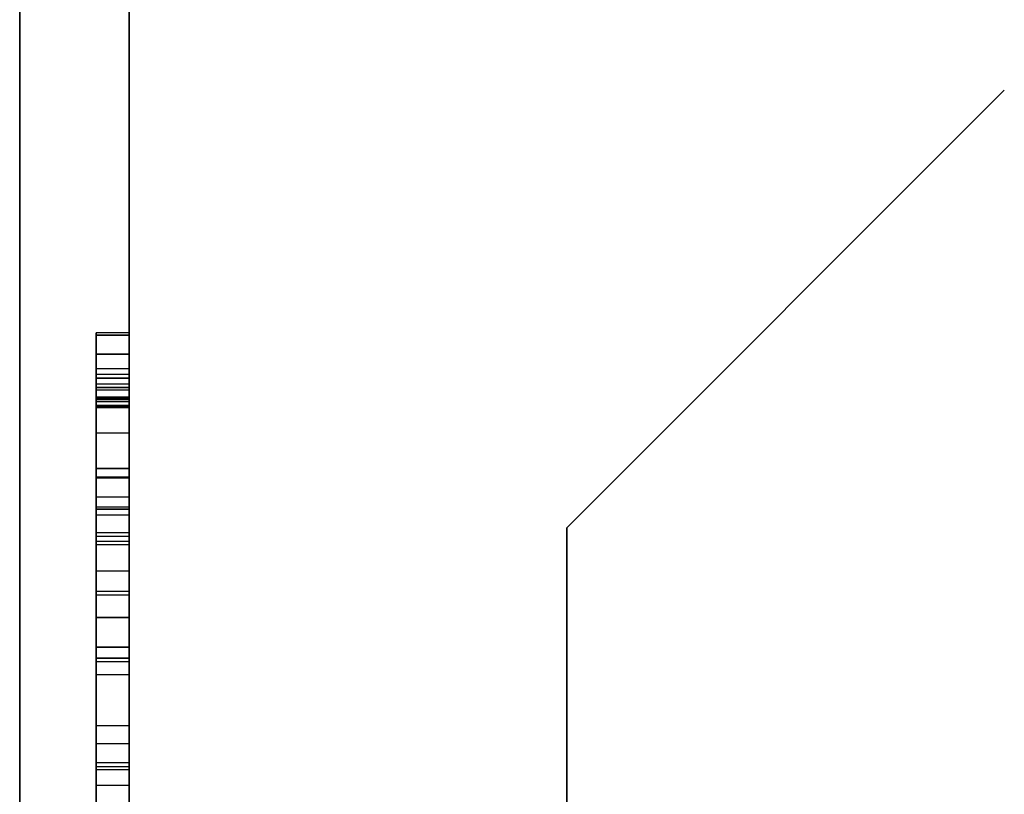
# Model space of a CAD drawing. Header units: millimetres. Extents: x 0 to 1524, y 0 to 1016.
# Tile 288 of 352: x 1394.265 to 1395.165, y 392.838 to 393.546. Entities that reach past the tile are written whole.
import ezdxf

# ---------------------------------------------------------------- set-up
doc = ezdxf.new("R2010")
doc.units = ezdxf.units.MM
doc.header["$LTSCALE"] = 83.82
doc.layers.get('0').update_dxf_attribs({"linetype": 'CONTINUOUS'})

msp = doc.modelspace()

# ---------------------------------------------------------------- linework, layer by layer
at = {"color": 6, "linetype": 'CONTINUOUS'}
for p, q in [((1394.26537, 392.10665), (1394.26537, 393.75665)), ((1394.26537, 393.75665), (1394.26537, 392.40665)), ((1394.26537, 392.40665), (1394.26537, 393.75665)), ((1394.26537, 393.75665), (1394.26537, 392.10665)), ((1394.26537, 392.10665), (1394.26537, 393.75665)), ((1394.26537, 393.75665), (1394.26537, 392.40665)), ((1394.26537, 392.40665), (1394.26537, 393.75665)), ((1394.26537, 393.75665), (1394.26537, 392.10665)), ((1394.26537, 392.10665), (1394.26537, 393.75665)), ((1394.26537, 393.75665), (1394.26537, 392.40665)), ((1394.26537, 392.40665), (1394.26537, 393.75665)), ((1394.26537, 393.75665), (1394.26537, 392.10665)), ((1394.26537, 392.10665), (1394.26537, 393.75665)), ((1394.26537, 393.75665), (1394.26537, 392.40665)), ((1394.26537, 392.40665), (1394.26537, 393.75665)), ((1394.26537, 393.75665), (1394.26537, 392.10665)), ((1394.36537, 392.10665), (1394.36537, 393.70665)), ((1394.36537, 393.70665), (1394.36537, 392.10665)), ((1394.36537, 392.10665), (1394.36537, 393.70665)), ((1394.36537, 393.70665), (1394.36537, 392.10665)), ((1394.36537, 392.10665), (1394.36537, 393.70665)), ((1394.36537, 393.70665), (1394.36537, 392.10665)), ((1394.36537, 392.10665), (1394.36537, 393.70665)), ((1394.36537, 393.70665), (1394.36537, 392.10665)), ((1394.33537, 393.25975), (1394.33537, 393.0737)), ((1394.33537, 393.19881), (1394.33537, 393.25975)), ((1394.36537, 393.25975), (1394.33537, 393.25975)), ((1394.33537, 393.25975), (1394.33537, 393.21299)), ((1394.33537, 393.20977), (1394.33537, 393.25975)), ((1394.36537, 393.25975), (1394.33537, 393.25975)), ((1394.33537, 393.25975), (1394.33537, 393.21299)), ((1394.33537, 393.20977), (1394.33537, 393.25975)), ((1394.36537, 393.25975), (1394.33537, 393.25975)), ((1394.33537, 393.25975), (1394.33537, 393.0737)), ((1394.33537, 393.19881), (1394.33537, 393.25975)), ((1394.36537, 393.25975), (1394.33537, 393.25975)), ((1394.33537, 393.25975), (1394.33537, 393.21299)), ((1394.33537, 393.20977), (1394.33537, 393.25975)), ((1394.36537, 393.25975), (1394.33537, 393.25975)), ((1394.33537, 393.25975), (1394.33537, 393.21299)), ((1394.33537, 393.20977), (1394.33537, 393.25975)), ((1394.36537, 393.25975), (1394.33537, 393.25975)), ((1394.33537, 393.25975), (1394.33537, 393.0737)), ((1394.33537, 393.19881), (1394.33537, 393.25975)), ((1394.36537, 393.25975), (1394.33537, 393.25975)), ((1394.33537, 393.25975), (1394.33537, 393.21299)), ((1394.33537, 393.20977), (1394.33537, 393.25975)), ((1394.36537, 393.25975), (1394.33537, 393.25975)), ((1394.33537, 393.25975), (1394.33537, 393.21299)), ((1394.33537, 393.20977), (1394.33537, 393.25975)), ((1394.36537, 393.25975), (1394.33537, 393.25975)), ((1394.33537, 393.25975), (1394.33537, 393.0737)), ((1394.33537, 393.19881), (1394.33537, 393.25975)), ((1394.36537, 393.25975), (1394.33537, 393.25975)), ((1394.33537, 393.25975), (1394.33537, 393.21299)), ((1394.33537, 393.20977), (1394.33537, 393.25975)), ((1394.36537, 393.25975), (1394.33537, 393.25975)), ((1394.33537, 393.25975), (1394.33537, 393.21299)), ((1394.33537, 393.20977), (1394.33537, 393.25975)), ((1394.36537, 393.25975), (1394.33537, 393.25975)), ((1394.33537, 393.25765), (1394.33537, 392.70256)), ((1394.33537, 393.25765), (1394.33537, 393.20751)), ((1394.33537, 393.25765), (1394.33537, 393.20751)), ((1394.33537, 393.20106), (1394.33537, 393.25765)), ((1394.36537, 393.25765), (1394.33537, 393.25765)), ((1394.33537, 393.25765), (1394.33537, 392.70256)), ((1394.33537, 393.25765), (1394.33537, 393.20751)), ((1394.33537, 393.25765), (1394.33537, 393.20751)), ((1394.33537, 393.20106), (1394.33537, 393.25765)), ((1394.36537, 393.25765), (1394.33537, 393.25765)), ((1394.33537, 393.25765), (1394.33537, 392.70256)), ((1394.33537, 393.25765), (1394.33537, 393.20751)), ((1394.33537, 393.25765), (1394.33537, 393.20751)), ((1394.33537, 393.20106), (1394.33537, 393.25765)), ((1394.36537, 393.25765), (1394.33537, 393.25765)), ((1394.33537, 393.25765), (1394.33537, 392.70256)), ((1394.33537, 393.25765), (1394.33537, 393.20751)), ((1394.33537, 393.25765), (1394.33537, 393.20751)), ((1394.33537, 393.20106), (1394.33537, 393.25765)), ((1394.36537, 393.25765), (1394.33537, 393.25765)), ((1394.36537, 393.25975), (1394.36537, 393.19881)), ((1394.36537, 393.0737), (1394.36537, 393.25975)), ((1394.36537, 393.25975), (1394.36537, 393.20977)), ((1394.36537, 393.21299), (1394.36537, 393.25975)), ((1394.36537, 393.25975), (1394.36537, 393.20977)), ((1394.36537, 393.21299), (1394.36537, 393.25975)), ((1394.36537, 393.25975), (1394.36537, 393.19881)), ((1394.36537, 393.0737), (1394.36537, 393.25975)), ((1394.36537, 393.25975), (1394.36537, 393.20977)), ((1394.36537, 393.21299), (1394.36537, 393.25975)), ((1394.36537, 393.25975), (1394.36537, 393.20977)), ((1394.36537, 393.21299), (1394.36537, 393.25975)), ((1394.36537, 393.25975), (1394.36537, 393.19881)), ((1394.36537, 393.0737), (1394.36537, 393.25975)), ((1394.36537, 393.25975), (1394.36537, 393.20977)), ((1394.36537, 393.21299), (1394.36537, 393.25975)), ((1394.36537, 393.25975), (1394.36537, 393.20977)), ((1394.36537, 393.21299), (1394.36537, 393.25975)), ((1394.36537, 393.25975), (1394.36537, 393.19881)), ((1394.36537, 393.0737), (1394.36537, 393.25975)), ((1394.36537, 393.25975), (1394.36537, 393.20977)), ((1394.36537, 393.21299), (1394.36537, 393.25975)), ((1394.36537, 393.25975), (1394.36537, 393.20977)), ((1394.36537, 393.21299), (1394.36537, 393.25975)), ((1394.36537, 392.70256), (1394.36537, 393.25765)), ((1394.36537, 393.20751), (1394.36537, 393.25765)), ((1394.36537, 393.25765), (1394.36537, 393.20106)), ((1394.36537, 393.20751), (1394.36537, 393.25765)), ((1394.36537, 392.70256), (1394.36537, 393.25765)), ((1394.36537, 393.20751), (1394.36537, 393.25765)), ((1394.36537, 393.25765), (1394.36537, 393.20106)), ((1394.36537, 393.20751), (1394.36537, 393.25765)), ((1394.36537, 392.70256), (1394.36537, 393.25765)), ((1394.36537, 393.20751), (1394.36537, 393.25765)), ((1394.36537, 393.25765), (1394.36537, 393.20106)), ((1394.36537, 393.20751), (1394.36537, 393.25765)), ((1394.36537, 392.70256), (1394.36537, 393.25765)), ((1394.36537, 393.20751), (1394.36537, 393.25765)), ((1394.36537, 393.25765), (1394.36537, 393.20106)), ((1394.36537, 393.20751), (1394.36537, 393.25765)), ((1394.33537, 393.22718), (1394.33537, 393.19123)), ((1394.33537, 393.22718), (1394.33537, 393.19123)), ((1394.33537, 393.22718), (1394.33537, 393.19123)), ((1394.33537, 393.22718), (1394.33537, 393.19123)), ((1394.33537, 393.06934), (1394.33537, 393.2217)), ((1394.33537, 393.06934), (1394.33537, 393.2217)), ((1394.33537, 393.06934), (1394.33537, 393.2217)), ((1394.33537, 393.06934), (1394.33537, 393.2217)), ((1394.36537, 393.19123), (1394.36537, 393.22718)), ((1394.36537, 393.19123), (1394.36537, 393.22718)), ((1394.36537, 393.19123), (1394.36537, 393.22718)), ((1394.36537, 393.19123), (1394.36537, 393.22718)), ((1394.36537, 393.2217), (1394.36537, 393.06934)), ((1394.36537, 393.2217), (1394.36537, 393.06934)), ((1394.36537, 393.2217), (1394.36537, 393.06934)), ((1394.36537, 393.2217), (1394.36537, 393.06934)), ((1394.33537, 393.21848), (1394.33537, 393.19332)), ((1394.33537, 393.19671), (1394.33537, 393.21848)), ((1394.33537, 393.21848), (1394.33537, 393.19332)), ((1394.33537, 393.19671), (1394.33537, 393.21848)), ((1394.33537, 393.21848), (1394.33537, 393.19332)), ((1394.33537, 393.19671), (1394.33537, 393.21848)), ((1394.33537, 393.21848), (1394.33537, 393.19332)), ((1394.33537, 393.19671), (1394.33537, 393.21848)), ((1394.33537, 393.21299), (1394.33537, 393.07692)), ((1394.36537, 393.21299), (1394.33537, 393.21299)), ((1394.33537, 393.21299), (1394.33537, 393.07692)), ((1394.36537, 393.21299), (1394.33537, 393.21299)), ((1394.33537, 393.21299), (1394.33537, 393.07692)), ((1394.36537, 393.21299), (1394.33537, 393.21299)), ((1394.33537, 393.21299), (1394.33537, 393.07692)), ((1394.36537, 393.21299), (1394.33537, 393.21299)), ((1394.33537, 393.21299), (1394.33537, 393.07692)), ((1394.36537, 393.21299), (1394.33537, 393.21299)), ((1394.33537, 393.21299), (1394.33537, 393.07692)), ((1394.36537, 393.21299), (1394.33537, 393.21299)), ((1394.33537, 393.21299), (1394.33537, 393.07692)), ((1394.36537, 393.21299), (1394.33537, 393.21299)), ((1394.33537, 393.21299), (1394.33537, 393.07692)), ((1394.36537, 393.21299), (1394.33537, 393.21299)), ((1394.36537, 393.21848), (1394.36537, 393.19671)), ((1394.36537, 393.19332), (1394.36537, 393.21848)), ((1394.36537, 393.21848), (1394.36537, 393.19671)), ((1394.36537, 393.19332), (1394.36537, 393.21848)), ((1394.36537, 393.21848), (1394.36537, 393.19671)), ((1394.36537, 393.19332), (1394.36537, 393.21848)), ((1394.36537, 393.21848), (1394.36537, 393.19671)), ((1394.36537, 393.19332), (1394.36537, 393.21848)), ((1394.36537, 393.07692), (1394.36537, 393.21299)), ((1394.36537, 393.07692), (1394.36537, 393.21299)), ((1394.36537, 393.07692), (1394.36537, 393.21299)), ((1394.36537, 393.07692), (1394.36537, 393.21299)), ((1394.36537, 393.07692), (1394.36537, 393.21299)), ((1394.36537, 393.07692), (1394.36537, 393.21299)), ((1394.36537, 393.07692), (1394.36537, 393.21299)), ((1394.36537, 393.07692), (1394.36537, 393.21299)), ((1394.33537, 393.0932), (1394.33537, 393.20977)), ((1394.36537, 393.20977), (1394.33537, 393.20977)), ((1394.33537, 393.0932), (1394.33537, 393.20977)), ((1394.36537, 393.20977), (1394.33537, 393.20977)), ((1394.33537, 393.0932), (1394.33537, 393.20977)), ((1394.36537, 393.20977), (1394.33537, 393.20977)), ((1394.33537, 393.0932), (1394.33537, 393.20977)), ((1394.36537, 393.20977), (1394.33537, 393.20977)), ((1394.33537, 393.20751), (1394.33537, 393.02355)), ((1394.36537, 393.20751), (1394.33537, 393.20751)), ((1394.33537, 393.20751), (1394.33537, 393.02355)), ((1394.36537, 393.20751), (1394.33537, 393.20751)), ((1394.33537, 393.20751), (1394.33537, 393.02355)), ((1394.36537, 393.20751), (1394.33537, 393.20751)), ((1394.33537, 393.20751), (1394.33537, 393.02355)), ((1394.36537, 393.20751), (1394.33537, 393.20751)), ((1394.33537, 393.20751), (1394.33537, 393.02355)), ((1394.36537, 393.20751), (1394.33537, 393.20751)), ((1394.33537, 393.20751), (1394.33537, 393.02355)), ((1394.36537, 393.20751), (1394.33537, 393.20751)), ((1394.33537, 393.20751), (1394.33537, 393.02355)), ((1394.36537, 393.20751), (1394.33537, 393.20751)), ((1394.33537, 393.20751), (1394.33537, 393.02355)), ((1394.36537, 393.20751), (1394.33537, 393.20751)), ((1394.33537, 393.0421), (1394.33537, 393.20106)), ((1394.33537, 393.0421), (1394.33537, 393.20106)), ((1394.36537, 393.20106), (1394.33537, 393.20106)), ((1394.33537, 393.0421), (1394.33537, 393.20106)), ((1394.33537, 393.0421), (1394.33537, 393.20106)), ((1394.36537, 393.20106), (1394.33537, 393.20106)), ((1394.33537, 393.0421), (1394.33537, 393.20106)), ((1394.33537, 393.0421), (1394.33537, 393.20106)), ((1394.36537, 393.20106), (1394.33537, 393.20106)), ((1394.33537, 393.0421), (1394.33537, 393.20106)), ((1394.33537, 393.0421), (1394.33537, 393.20106)), ((1394.36537, 393.20106), (1394.33537, 393.20106)), ((1394.36537, 393.20977), (1394.36537, 393.0932)), ((1394.36537, 393.20977), (1394.36537, 393.0932)), ((1394.36537, 393.20977), (1394.36537, 393.0932)), ((1394.36537, 393.20977), (1394.36537, 393.0932)), ((1394.36537, 393.02355), (1394.36537, 393.20751)), ((1394.36537, 393.02355), (1394.36537, 393.20751)), ((1394.36537, 393.02355), (1394.36537, 393.20751)), ((1394.36537, 393.02355), (1394.36537, 393.20751)), ((1394.36537, 393.02355), (1394.36537, 393.20751)), ((1394.36537, 393.02355), (1394.36537, 393.20751)), ((1394.36537, 393.02355), (1394.36537, 393.20751)), ((1394.36537, 393.02355), (1394.36537, 393.20751)), ((1394.36537, 393.20106), (1394.36537, 393.0421)), ((1394.36537, 393.20106), (1394.36537, 393.0421)), ((1394.36537, 393.20106), (1394.36537, 393.0421)), ((1394.36537, 393.20106), (1394.36537, 393.0421)), ((1394.36537, 393.20106), (1394.36537, 393.0421)), ((1394.36537, 393.20106), (1394.36537, 393.0421)), ((1394.36537, 393.20106), (1394.36537, 393.0421)), ((1394.36537, 393.20106), (1394.36537, 393.0421)), ((1394.33537, 393.19994), (1394.33537, 393.12706)), ((1394.33537, 393.13577), (1394.33537, 393.19994)), ((1394.36537, 393.19994), (1394.33537, 393.19994)), ((1394.33537, 393.19994), (1394.33537, 393.12706)), ((1394.33537, 393.13577), (1394.33537, 393.19994)), ((1394.36537, 393.19994), (1394.33537, 393.19994)), ((1394.33537, 393.19994), (1394.33537, 393.12706)), ((1394.33537, 393.13577), (1394.33537, 393.19994)), ((1394.36537, 393.19994), (1394.33537, 393.19994)), ((1394.33537, 393.19994), (1394.33537, 393.12706)), ((1394.33537, 393.13577), (1394.33537, 393.19994)), ((1394.36537, 393.19994), (1394.33537, 393.19994)), ((1394.33537, 393.19994), (1394.33537, 393.12706)), ((1394.33537, 393.13577), (1394.33537, 393.19994)), ((1394.36537, 393.19994), (1394.33537, 393.19994)), ((1394.33537, 393.19994), (1394.33537, 393.12706)), ((1394.33537, 393.13577), (1394.33537, 393.19994)), ((1394.36537, 393.19994), (1394.33537, 393.19994)), ((1394.33537, 393.19994), (1394.33537, 393.12706)), ((1394.33537, 393.13577), (1394.33537, 393.19994)), ((1394.36537, 393.19994), (1394.33537, 393.19994)), ((1394.33537, 393.19994), (1394.33537, 393.12706)), ((1394.33537, 393.13577), (1394.33537, 393.19994)), ((1394.36537, 393.19994), (1394.33537, 393.19994)), ((1394.33537, 393.10094), (1394.33537, 393.19671)), ((1394.36537, 393.19671), (1394.33537, 393.19671)), ((1394.33537, 393.10094), (1394.33537, 393.19671)), ((1394.36537, 393.19671), (1394.33537, 393.19671)), ((1394.33537, 393.10094), (1394.33537, 393.19671)), ((1394.36537, 393.19671), (1394.33537, 393.19671)), ((1394.33537, 393.10094), (1394.33537, 393.19671)), ((1394.36537, 393.19671), (1394.33537, 393.19671)), ((1394.33537, 393.10965), (1394.33537, 393.19236)), ((1394.33537, 393.10965), (1394.33537, 393.19236)), ((1394.33537, 393.10965), (1394.33537, 393.19236)), ((1394.33537, 393.10965), (1394.33537, 393.19236)), ((1394.33537, 393.10965), (1394.33537, 393.19236)), ((1394.33537, 393.10965), (1394.33537, 393.19236)), ((1394.33537, 393.10965), (1394.33537, 393.19236)), ((1394.33537, 393.10965), (1394.33537, 393.19236)), ((1394.36537, 393.19994), (1394.36537, 393.13577)), ((1394.36537, 393.12706), (1394.36537, 393.19994)), ((1394.36537, 393.19994), (1394.36537, 393.13577)), ((1394.36537, 393.12706), (1394.36537, 393.19994)), ((1394.36537, 393.19994), (1394.36537, 393.13577)), ((1394.36537, 393.12706), (1394.36537, 393.19994)), ((1394.36537, 393.19994), (1394.36537, 393.13577)), ((1394.36537, 393.12706), (1394.36537, 393.19994)), ((1394.36537, 393.19994), (1394.36537, 393.13577)), ((1394.36537, 393.12706), (1394.36537, 393.19994)), ((1394.36537, 393.19994), (1394.36537, 393.13577)), ((1394.36537, 393.12706), (1394.36537, 393.19994)), ((1394.36537, 393.19994), (1394.36537, 393.13577)), ((1394.36537, 393.12706), (1394.36537, 393.19994)), ((1394.36537, 393.19994), (1394.36537, 393.13577)), ((1394.36537, 393.12706), (1394.36537, 393.19994)), ((1394.36537, 393.19671), (1394.36537, 393.10094)), ((1394.36537, 393.19671), (1394.36537, 393.10094)), ((1394.36537, 393.19671), (1394.36537, 393.10094)), ((1394.36537, 393.19671), (1394.36537, 393.10094)), ((1394.36537, 393.19236), (1394.36537, 393.10965)), ((1394.36537, 393.19236), (1394.36537, 393.10965)), ((1394.36537, 393.19236), (1394.36537, 393.10965)), ((1394.36537, 393.19236), (1394.36537, 393.10965)), ((1394.36537, 393.19236), (1394.36537, 393.10965)), ((1394.36537, 393.19236), (1394.36537, 393.10965)), ((1394.36537, 393.19236), (1394.36537, 393.10965)), ((1394.36537, 393.19236), (1394.36537, 393.10965)), ((1394.33537, 393.19123), (1394.33537, 393.09869)), ((1394.36537, 393.19123), (1394.33537, 393.19123)), ((1394.33537, 393.19123), (1394.33537, 393.09869)), ((1394.36537, 393.19123), (1394.33537, 393.19123)), ((1394.33537, 393.19123), (1394.33537, 393.09869)), ((1394.36537, 393.19123), (1394.33537, 393.19123)), ((1394.33537, 393.19123), (1394.33537, 393.09869)), ((1394.36537, 393.19123), (1394.33537, 393.19123)), ((1394.36537, 393.09869), (1394.36537, 393.19123)), ((1394.36537, 393.09869), (1394.36537, 393.19123)), ((1394.36537, 393.09869), (1394.36537, 393.19123)), ((1394.36537, 393.09869), (1394.36537, 393.19123)), ((1394.33537, 393.16834), (1394.33537, 393.06612)), ((1394.33537, 393.16834), (1394.33537, 393.06612)), ((1394.33537, 393.16834), (1394.33537, 393.06612)), ((1394.33537, 393.16834), (1394.33537, 393.06612)), ((1394.36537, 393.06612), (1394.36537, 393.16834)), ((1394.36537, 393.06612), (1394.36537, 393.16834)), ((1394.36537, 393.06612), (1394.36537, 393.16834)), ((1394.36537, 393.06612), (1394.36537, 393.16834)), ((1394.33537, 393.02033), (1394.33537, 393.13577)), ((1394.36537, 393.13577), (1394.33537, 393.13577)), ((1394.33537, 393.02033), (1394.33537, 393.13577)), ((1394.36537, 393.13577), (1394.33537, 393.13577)), ((1394.33537, 393.02033), (1394.33537, 393.13577)), ((1394.36537, 393.13577), (1394.33537, 393.13577)), ((1394.33537, 393.02033), (1394.33537, 393.13577)), ((1394.36537, 393.13577), (1394.33537, 393.13577)), ((1394.36537, 393.13577), (1394.36537, 393.02033)), ((1394.36537, 393.13577), (1394.36537, 393.02033)), ((1394.36537, 393.13577), (1394.36537, 393.02033)), ((1394.36537, 393.13577), (1394.36537, 393.02033)), ((1394.33537, 393.12803), (1394.33537, 392.70046)), ((1394.33537, 392.70046), (1394.33537, 393.12803)), ((1394.36537, 393.12803), (1394.33537, 393.12803)), ((1394.33537, 393.12803), (1394.33537, 392.70046)), ((1394.33537, 392.70046), (1394.33537, 393.12803)), ((1394.36537, 393.12803), (1394.33537, 393.12803)), ((1394.33537, 393.12803), (1394.33537, 392.70046)), ((1394.33537, 392.70046), (1394.33537, 393.12803)), ((1394.36537, 393.12803), (1394.33537, 393.12803)), ((1394.33537, 393.12803), (1394.33537, 392.70046)), ((1394.33537, 392.70046), (1394.33537, 393.12803)), ((1394.36537, 393.12803), (1394.33537, 393.12803)), ((1394.33537, 393.12706), (1394.33537, 392.99969)), ((1394.36537, 393.12706), (1394.33537, 393.12706)), ((1394.33537, 393.12706), (1394.33537, 392.99969)), ((1394.36537, 393.12706), (1394.33537, 393.12706)), ((1394.33537, 393.12706), (1394.33537, 392.99969)), ((1394.36537, 393.12706), (1394.33537, 393.12706)), ((1394.33537, 393.12706), (1394.33537, 392.99969)), ((1394.36537, 393.12706), (1394.33537, 393.12706)), ((1394.36537, 393.12803), (1394.36537, 392.70046)), ((1394.36537, 393.12803), (1394.36537, 392.70046)), ((1394.36537, 393.12803), (1394.36537, 392.70046)), ((1394.36537, 393.12803), (1394.36537, 392.70046)), ((1394.36537, 393.12803), (1394.36537, 392.70046)), ((1394.36537, 393.12803), (1394.36537, 392.70046)), ((1394.36537, 393.12803), (1394.36537, 392.70046)), ((1394.36537, 393.12803), (1394.36537, 392.70046)), ((1394.36537, 392.99969), (1394.36537, 393.12706)), ((1394.36537, 392.99969), (1394.36537, 393.12706)), ((1394.36537, 392.99969), (1394.36537, 393.12706)), ((1394.36537, 392.99969), (1394.36537, 393.12706)), ((1394.33537, 392.97245), (1394.33537, 393.10965)), ((1394.36537, 393.10965), (1394.33537, 393.10965)), ((1394.33537, 392.97245), (1394.33537, 393.10965)), ((1394.36537, 393.10965), (1394.33537, 393.10965)), ((1394.33537, 392.97245), (1394.33537, 393.10965)), ((1394.36537, 393.10965), (1394.33537, 393.10965)), ((1394.33537, 392.97245), (1394.33537, 393.10965)), ((1394.36537, 393.10965), (1394.33537, 393.10965)), ((1394.33537, 392.97245), (1394.33537, 393.10965)), ((1394.36537, 393.10965), (1394.33537, 393.10965)), ((1394.33537, 392.97245), (1394.33537, 393.10965)), ((1394.36537, 393.10965), (1394.33537, 393.10965)), ((1394.33537, 392.97245), (1394.33537, 393.10965)), ((1394.36537, 393.10965), (1394.33537, 393.10965)), ((1394.33537, 392.97245), (1394.33537, 393.10965)), ((1394.36537, 393.10965), (1394.33537, 393.10965)), ((1394.36537, 393.10965), (1394.36537, 392.97245)), ((1394.36537, 393.10965), (1394.36537, 392.97245)), ((1394.36537, 393.10965), (1394.36537, 392.97245)), ((1394.36537, 393.10965), (1394.36537, 392.97245)), ((1394.36537, 393.10965), (1394.36537, 392.97245)), ((1394.36537, 393.10965), (1394.36537, 392.97245)), ((1394.36537, 393.10965), (1394.36537, 392.97245)), ((1394.36537, 393.10965), (1394.36537, 392.97245)), ((1394.33537, 392.57857), (1394.33537, 393.10094)), ((1394.33537, 393.10094), (1394.36537, 393.10094)), ((1394.33537, 392.57857), (1394.33537, 393.10094)), ((1394.33537, 393.10094), (1394.36537, 393.10094)), ((1394.33537, 392.57857), (1394.33537, 393.10094)), ((1394.33537, 393.10094), (1394.36537, 393.10094)), ((1394.33537, 392.57857), (1394.33537, 393.10094)), ((1394.33537, 393.10094), (1394.36537, 393.10094)), ((1394.33537, 393.09869), (1394.33537, 392.97245)), ((1394.36537, 393.09869), (1394.33537, 393.09869)), ((1394.33537, 393.09869), (1394.33537, 392.97245)), ((1394.33537, 393.09869), (1394.33537, 392.97245)), ((1394.36537, 393.09869), (1394.33537, 393.09869)), ((1394.33537, 393.09869), (1394.33537, 392.97245)), ((1394.33537, 393.09869), (1394.33537, 392.97245)), ((1394.36537, 393.09869), (1394.33537, 393.09869)), ((1394.33537, 393.09869), (1394.33537, 392.97245)), ((1394.33537, 393.09869), (1394.33537, 392.97245)), ((1394.36537, 393.09869), (1394.33537, 393.09869)), ((1394.33537, 393.09869), (1394.33537, 392.97245)), ((1394.33537, 392.96261), (1394.33537, 393.0932)), ((1394.36537, 393.0932), (1394.33537, 393.0932)), ((1394.33537, 392.96261), (1394.33537, 393.0932)), ((1394.36537, 393.0932), (1394.33537, 393.0932)), ((1394.33537, 392.96261), (1394.33537, 393.0932)), ((1394.36537, 393.0932), (1394.33537, 393.0932)), ((1394.33537, 392.96261), (1394.33537, 393.0932)), ((1394.36537, 393.0932), (1394.33537, 393.0932)), ((1394.36537, 392.57857), (1394.36537, 393.10094)), ((1394.36537, 392.57857), (1394.36537, 393.10094)), ((1394.36537, 392.57857), (1394.36537, 393.10094)), ((1394.36537, 392.57857), (1394.36537, 393.10094)), ((1394.36537, 392.97245), (1394.36537, 393.09869)), ((1394.36537, 392.97245), (1394.36537, 393.09869)), ((1394.36537, 392.97245), (1394.36537, 393.09869)), ((1394.36537, 392.97245), (1394.36537, 393.09869)), ((1394.36537, 392.97245), (1394.36537, 393.09869)), ((1394.36537, 392.97245), (1394.36537, 393.09869)), ((1394.36537, 392.97245), (1394.36537, 393.09869)), ((1394.36537, 392.97245), (1394.36537, 393.09869)), ((1394.36537, 393.0932), (1394.36537, 392.96261)), ((1394.36537, 393.0932), (1394.36537, 392.96261)), ((1394.36537, 393.0932), (1394.36537, 392.96261)), ((1394.36537, 393.0932), (1394.36537, 392.96261)), ((1394.33537, 392.74834), (1394.33537, 393.0421)), ((1394.36537, 393.0421), (1394.33537, 393.0421)), ((1394.33537, 392.74834), (1394.33537, 393.0421)), ((1394.36537, 393.0421), (1394.33537, 393.0421)), ((1394.33537, 392.74834), (1394.33537, 393.0421)), ((1394.36537, 393.0421), (1394.33537, 393.0421)), ((1394.33537, 392.74834), (1394.33537, 393.0421)), ((1394.36537, 393.0421), (1394.33537, 393.0421)), ((1394.33537, 392.74834), (1394.33537, 393.0421)), ((1394.36537, 393.0421), (1394.33537, 393.0421)), ((1394.33537, 392.74834), (1394.33537, 393.0421)), ((1394.36537, 393.0421), (1394.33537, 393.0421)), ((1394.33537, 392.74834), (1394.33537, 393.0421)), ((1394.36537, 393.0421), (1394.33537, 393.0421)), ((1394.33537, 392.74834), (1394.33537, 393.0421)), ((1394.36537, 393.0421), (1394.33537, 393.0421)), ((1394.36537, 393.0421), (1394.36537, 392.74834)), ((1394.36537, 393.0421), (1394.36537, 392.74834)), ((1394.36537, 393.0421), (1394.36537, 392.74834)), ((1394.36537, 393.0421), (1394.36537, 392.74834)), ((1394.36537, 393.0421), (1394.36537, 392.74834)), ((1394.36537, 393.0421), (1394.36537, 392.74834)), ((1394.36537, 393.0421), (1394.36537, 392.74834)), ((1394.36537, 393.0421), (1394.36537, 392.74834)), ((1394.33537, 392.99969), (1394.33537, 392.67644)), ((1394.33537, 392.99969), (1394.33537, 392.67644)), ((1394.36537, 392.99969), (1394.33537, 392.99969)), ((1394.33537, 392.99969), (1394.33537, 392.67644)), ((1394.33537, 392.99969), (1394.33537, 392.67644)), ((1394.36537, 392.99969), (1394.33537, 392.99969)), ((1394.33537, 392.99969), (1394.33537, 392.67644)), ((1394.33537, 392.99969), (1394.33537, 392.67644)), ((1394.36537, 392.99969), (1394.33537, 392.99969)), ((1394.33537, 392.99969), (1394.33537, 392.67644)), ((1394.33537, 392.99969), (1394.33537, 392.67644)), ((1394.36537, 392.99969), (1394.33537, 392.99969)), ((1394.36537, 392.67644), (1394.36537, 392.99969)), ((1394.36537, 392.67644), (1394.36537, 392.99969)), ((1394.36537, 392.67644), (1394.36537, 392.99969)), ((1394.36537, 392.67644), (1394.36537, 392.99969)), ((1394.36537, 392.67644), (1394.36537, 392.99969)), ((1394.36537, 392.67644), (1394.36537, 392.99969)), ((1394.36537, 392.67644), (1394.36537, 392.99969)), ((1394.36537, 392.67644), (1394.36537, 392.99969)), ((1394.33537, 392.9007), (1394.33537, 392.97245)), ((1394.33537, 392.97245), (1394.33537, 392.9007)), ((1394.36537, 392.97245), (1394.33537, 392.97245)), ((1394.36537, 392.97245), (1394.33537, 392.97245)), ((1394.33537, 392.9007), (1394.33537, 392.97245)), ((1394.33537, 392.97245), (1394.33537, 392.9007)), ((1394.36537, 392.97245), (1394.33537, 392.97245)), ((1394.36537, 392.97245), (1394.33537, 392.97245)), ((1394.33537, 392.9007), (1394.33537, 392.97245)), ((1394.33537, 392.97245), (1394.33537, 392.9007)), ((1394.36537, 392.97245), (1394.33537, 392.97245)), ((1394.36537, 392.97245), (1394.33537, 392.97245)), ((1394.33537, 392.9007), (1394.33537, 392.97245)), ((1394.33537, 392.97245), (1394.33537, 392.9007)), ((1394.36537, 392.97245), (1394.33537, 392.97245)), ((1394.36537, 392.97245), (1394.33537, 392.97245)), ((1394.36537, 392.9007), (1394.36537, 392.97245)), ((1394.36537, 392.97245), (1394.36537, 392.9007)), ((1394.36537, 392.9007), (1394.36537, 392.97245)), ((1394.36537, 392.97245), (1394.36537, 392.9007)), ((1394.36537, 392.9007), (1394.36537, 392.97245)), ((1394.36537, 392.97245), (1394.36537, 392.9007)), ((1394.36537, 392.9007), (1394.36537, 392.97245)), ((1394.36537, 392.97245), (1394.36537, 392.9007)), ((1394.33537, 392.88426), (1394.33537, 392.96261)), ((1394.33537, 392.88426), (1394.33537, 392.96261)), ((1394.33537, 392.88426), (1394.33537, 392.96261)), ((1394.33537, 392.88426), (1394.33537, 392.96261)), ((1394.33537, 392.95939), (1394.33537, 392.84621)), ((1394.33537, 392.95939), (1394.33537, 392.84621)), ((1394.33537, 392.95939), (1394.33537, 392.84621)), ((1394.33537, 392.95939), (1394.33537, 392.84621)), ((1394.33537, 392.95939), (1394.33537, 392.84621)), ((1394.33537, 392.95939), (1394.33537, 392.84621)), ((1394.33537, 392.95939), (1394.33537, 392.84621)), ((1394.33537, 392.95939), (1394.33537, 392.84621)), ((1394.36537, 392.96261), (1394.36537, 392.88426)), ((1394.36537, 392.96261), (1394.36537, 392.88426)), ((1394.36537, 392.96261), (1394.36537, 392.88426)), ((1394.36537, 392.96261), (1394.36537, 392.88426)), ((1394.36537, 392.84621), (1394.36537, 392.95939)), ((1394.36537, 392.84621), (1394.36537, 392.95939)), ((1394.36537, 392.84621), (1394.36537, 392.95939)), ((1394.36537, 392.84621), (1394.36537, 392.95939)), ((1394.36537, 392.84621), (1394.36537, 392.95939)), ((1394.36537, 392.84621), (1394.36537, 392.95939)), ((1394.36537, 392.84621), (1394.36537, 392.95939)), ((1394.36537, 392.84621), (1394.36537, 392.95939)), ((1394.33537, 392.94746), (1394.33537, 392.86684)), ((1394.33537, 392.94746), (1394.33537, 392.86684)), ((1394.33537, 392.94746), (1394.33537, 392.86684)), ((1394.33537, 392.94746), (1394.33537, 392.86684)), ((1394.36537, 392.86684), (1394.36537, 392.94746)), ((1394.36537, 392.86684), (1394.36537, 392.94746)), ((1394.36537, 392.86684), (1394.36537, 392.94746)), ((1394.36537, 392.86684), (1394.36537, 392.94746)), ((1394.36537, 392.9007), (1394.33537, 392.9007)), ((1394.36537, 392.9007), (1394.33537, 392.9007)), ((1394.36537, 392.9007), (1394.33537, 392.9007)), ((1394.36537, 392.9007), (1394.33537, 392.9007)), ((1394.33537, 392.73964), (1394.33537, 392.88426)), ((1394.33537, 392.73964), (1394.33537, 392.88426)), ((1394.36537, 392.88426), (1394.33537, 392.88426)), ((1394.33537, 392.73964), (1394.33537, 392.88426)), ((1394.33537, 392.73964), (1394.33537, 392.88426)), ((1394.36537, 392.88426), (1394.33537, 392.88426)), ((1394.33537, 392.73964), (1394.33537, 392.88426)), ((1394.33537, 392.73964), (1394.33537, 392.88426)), ((1394.36537, 392.88426), (1394.33537, 392.88426)), ((1394.33537, 392.73964), (1394.33537, 392.88426)), ((1394.33537, 392.73964), (1394.33537, 392.88426)), ((1394.36537, 392.88426), (1394.33537, 392.88426)), ((1394.36537, 392.88426), (1394.36537, 392.73964)), ((1394.36537, 392.88426), (1394.36537, 392.73964)), ((1394.36537, 392.88426), (1394.36537, 392.73964)), ((1394.36537, 392.88426), (1394.36537, 392.73964)), ((1394.36537, 392.88426), (1394.36537, 392.73964)), ((1394.36537, 392.88426), (1394.36537, 392.73964)), ((1394.36537, 392.88426), (1394.36537, 392.73964)), ((1394.36537, 392.88426), (1394.36537, 392.73964)), ((1394.33537, 392.86383), (1394.33537, 392.82331)), ((1394.33537, 392.86383), (1394.33537, 392.82331)), ((1394.33537, 392.86383), (1394.33537, 392.82331)), ((1394.33537, 392.86383), (1394.33537, 392.82331)), ((1394.33537, 392.70143), (1394.33537, 392.86039)), ((1394.33537, 392.70143), (1394.33537, 392.86039)), ((1394.33537, 392.70143), (1394.33537, 392.86039)), ((1394.33537, 392.70143), (1394.33537, 392.86039)), ((1394.36537, 392.82331), (1394.36537, 392.86383)), ((1394.36537, 392.82331), (1394.36537, 392.86383)), ((1394.36537, 392.82331), (1394.36537, 392.86383)), ((1394.36537, 392.82331), (1394.36537, 392.86383)), ((1394.36537, 392.86039), (1394.36537, 392.70143)), ((1394.36537, 392.86039), (1394.36537, 392.70143)), ((1394.36537, 392.86039), (1394.36537, 392.70143)), ((1394.36537, 392.86039), (1394.36537, 392.70143)), ((1394.33537, 392.84621), (1394.33537, 392.73964)), ((1394.36537, 392.84621), (1394.33537, 392.84621)), ((1394.33537, 392.84621), (1394.33537, 392.73964)), ((1394.36537, 392.84621), (1394.33537, 392.84621)), ((1394.33537, 392.84621), (1394.33537, 392.73964)), ((1394.36537, 392.84621), (1394.33537, 392.84621)), ((1394.33537, 392.84621), (1394.33537, 392.73964)), ((1394.36537, 392.84621), (1394.33537, 392.84621)), ((1394.33537, 392.84621), (1394.33537, 392.73964)), ((1394.36537, 392.84621), (1394.33537, 392.84621)), ((1394.33537, 392.84621), (1394.33537, 392.73964)), ((1394.36537, 392.84621), (1394.33537, 392.84621)), ((1394.33537, 392.84621), (1394.33537, 392.73964)), ((1394.36537, 392.84621), (1394.33537, 392.84621)), ((1394.33537, 392.84621), (1394.33537, 392.73964)), ((1394.36537, 392.84621), (1394.33537, 392.84621)), ((1394.36537, 392.73964), (1394.36537, 392.84621)), ((1394.36537, 392.73964), (1394.36537, 392.84621)), ((1394.36537, 392.73964), (1394.36537, 392.84621)), ((1394.36537, 392.73964), (1394.36537, 392.84621)), ((1394.36537, 392.73964), (1394.36537, 392.84621)), ((1394.36537, 392.73964), (1394.36537, 392.84621)), ((1394.36537, 392.73964), (1394.36537, 392.84621)), ((1394.36537, 392.73964), (1394.36537, 392.84621))]:
    msp.add_line(p, q, dxfattribs=at)
at = {"color": 7, "linetype": 'CONTINUOUS'}
for p, q in [((1394.76537, 393.08165), (1395.16537, 393.48165)), ((1395.16537, 393.48165), (1394.76537, 393.08165)), ((1394.76537, 393.08165), (1395.16537, 393.48165)), ((1395.16537, 393.48165), (1394.76537, 393.08165)), ((1394.76537, 393.08165), (1395.16537, 393.48165)), ((1395.16537, 393.48165), (1394.76537, 393.08165)), ((1394.76537, 393.08165), (1395.16537, 393.48165)), ((1395.16537, 393.48165), (1394.76537, 393.08165)), ((1394.76537, 393.08165), (1395.16537, 393.48165)), ((1395.16537, 393.48165), (1394.76537, 393.08165)), ((1394.76537, 393.08165), (1395.16537, 393.48165)), ((1395.16537, 393.48165), (1394.76537, 393.08165)), ((1394.76537, 393.08165), (1395.16537, 393.48165)), ((1395.16537, 393.48165), (1394.76537, 393.08165)), ((1394.76537, 393.08165), (1395.16537, 393.48165)), ((1395.16537, 393.48165), (1394.76537, 393.08165)), ((1394.33537, 393.20106), (1394.33537, 393.25766)), ((1394.33537, 393.20106), (1394.33537, 393.25766)), ((1394.33537, 393.20106), (1394.33537, 393.25766)), ((1394.33537, 393.20106), (1394.33537, 393.25766)), ((1394.33537, 392.70046), (1394.33537, 393.25765)), ((1394.33537, 393.25765), (1394.36537, 393.25765)), ((1394.33537, 393.25765), (1394.36537, 393.25765)), ((1394.33537, 392.70046), (1394.33537, 393.25765)), ((1394.33537, 393.25765), (1394.36537, 393.25765)), ((1394.33537, 393.25765), (1394.36537, 393.25765)), ((1394.33537, 392.70046), (1394.33537, 393.25765)), ((1394.33537, 393.25765), (1394.36537, 393.25765)), ((1394.33537, 393.25765), (1394.36537, 393.25765)), ((1394.33537, 392.70046), (1394.33537, 393.25765)), ((1394.33537, 393.25765), (1394.36537, 393.25765)), ((1394.33537, 393.25765), (1394.36537, 393.25765)), ((1394.36537, 393.25766), (1394.36537, 393.20106)), ((1394.36537, 393.25766), (1394.36537, 393.20106)), ((1394.36537, 393.25766), (1394.36537, 393.20106)), ((1394.36537, 393.25766), (1394.36537, 393.20106)), ((1394.36537, 393.25765), (1394.36537, 392.70046)), ((1394.36537, 393.25765), (1394.36537, 392.70046)), ((1394.36537, 393.25765), (1394.36537, 392.70046)), ((1394.36537, 393.25765), (1394.36537, 392.70046)), ((1394.33537, 393.24024), (1394.33537, 393.21848)), ((1394.33537, 393.21848), (1394.33537, 393.24024)), ((1394.33537, 393.24024), (1394.36537, 393.24024)), ((1394.36537, 393.24024), (1394.33537, 393.24024)), ((1394.33537, 393.24024), (1394.33537, 393.21848)), ((1394.33537, 393.21848), (1394.33537, 393.24024)), ((1394.33537, 393.24024), (1394.36537, 393.24024)), ((1394.36537, 393.24024), (1394.33537, 393.24024)), ((1394.33537, 393.24024), (1394.33537, 393.21848)), ((1394.33537, 393.21848), (1394.33537, 393.24024)), ((1394.33537, 393.24024), (1394.36537, 393.24024)), ((1394.36537, 393.24024), (1394.33537, 393.24024)), ((1394.33537, 393.24024), (1394.33537, 393.21848)), ((1394.33537, 393.21848), (1394.33537, 393.24024)), ((1394.33537, 393.24024), (1394.36537, 393.24024)), ((1394.36537, 393.24024), (1394.33537, 393.24024)), ((1394.36537, 393.24024), (1394.36537, 393.21848)), ((1394.36537, 393.21848), (1394.36537, 393.24024)), ((1394.36537, 393.24024), (1394.36537, 393.21848)), ((1394.36537, 393.21848), (1394.36537, 393.24024)), ((1394.36537, 393.24024), (1394.36537, 393.21848)), ((1394.36537, 393.21848), (1394.36537, 393.24024)), ((1394.36537, 393.24024), (1394.36537, 393.21848)), ((1394.36537, 393.21848), (1394.36537, 393.24024)), ((1394.33537, 393.22722), (1394.33537, 393.19123)), ((1394.33537, 393.22722), (1394.33537, 393.19123)), ((1394.33537, 393.22722), (1394.33537, 393.19123)), ((1394.33537, 393.22722), (1394.33537, 393.19123)), ((1394.33537, 393.19236), (1394.33537, 393.22721)), ((1394.33537, 393.19236), (1394.33537, 393.22721)), ((1394.33537, 393.19236), (1394.33537, 393.22721)), ((1394.33537, 393.19236), (1394.33537, 393.22721)), ((1394.33537, 393.19236), (1394.33537, 393.22721)), ((1394.33537, 393.19236), (1394.33537, 393.22721)), ((1394.33537, 393.19236), (1394.33537, 393.22721)), ((1394.33537, 393.19236), (1394.33537, 393.22721)), ((1394.33537, 393.22718), (1394.36537, 393.22718)), ((1394.33537, 393.22718), (1394.36537, 393.22718)), ((1394.33537, 393.22718), (1394.36537, 393.22718)), ((1394.33537, 393.22718), (1394.36537, 393.22718)), ((1394.33537, 393.2217), (1394.33537, 393.16834)), ((1394.36537, 393.2217), (1394.33537, 393.2217)), ((1394.33537, 393.2217), (1394.33537, 393.16834)), ((1394.36537, 393.2217), (1394.33537, 393.2217)), ((1394.33537, 393.2217), (1394.33537, 393.16834)), ((1394.36537, 393.2217), (1394.33537, 393.2217)), ((1394.33537, 393.2217), (1394.33537, 393.16834)), ((1394.36537, 393.2217), (1394.33537, 393.2217)), ((1394.36537, 393.19123), (1394.36537, 393.22722)), ((1394.36537, 393.19123), (1394.36537, 393.22722)), ((1394.36537, 393.19123), (1394.36537, 393.22722)), ((1394.36537, 393.19123), (1394.36537, 393.22722)), ((1394.36537, 393.22721), (1394.36537, 393.19236)), ((1394.36537, 393.22721), (1394.36537, 393.19236)), ((1394.36537, 393.22721), (1394.36537, 393.19236)), ((1394.36537, 393.22721), (1394.36537, 393.19236)), ((1394.36537, 393.22721), (1394.36537, 393.19236)), ((1394.36537, 393.22721), (1394.36537, 393.19236)), ((1394.36537, 393.22721), (1394.36537, 393.19236)), ((1394.36537, 393.22721), (1394.36537, 393.19236)), ((1394.36537, 393.16834), (1394.36537, 393.2217)), ((1394.36537, 393.16834), (1394.36537, 393.2217)), ((1394.36537, 393.16834), (1394.36537, 393.2217)), ((1394.36537, 393.16834), (1394.36537, 393.2217)), ((1394.33537, 393.21848), (1394.36537, 393.21848)), ((1394.36537, 393.21848), (1394.33537, 393.21848)), ((1394.33537, 393.21848), (1394.36537, 393.21848)), ((1394.36537, 393.21848), (1394.33537, 393.21848)), ((1394.33537, 393.21848), (1394.36537, 393.21848)), ((1394.36537, 393.21848), (1394.33537, 393.21848)), ((1394.33537, 393.21848), (1394.36537, 393.21848)), ((1394.36537, 393.21848), (1394.33537, 393.21848)), ((1394.33537, 393.0932), (1394.33537, 393.20977)), ((1394.33537, 393.20977), (1394.36537, 393.20977)), ((1394.33537, 393.0932), (1394.33537, 393.20977)), ((1394.33537, 393.20977), (1394.36537, 393.20977)), ((1394.33537, 393.0932), (1394.33537, 393.20977)), ((1394.33537, 393.20977), (1394.36537, 393.20977)), ((1394.33537, 393.0932), (1394.33537, 393.20977)), ((1394.33537, 393.20977), (1394.36537, 393.20977)), ((1394.36537, 393.20106), (1394.33537, 393.20106)), ((1394.36537, 393.20106), (1394.33537, 393.20106)), ((1394.36537, 393.20106), (1394.33537, 393.20106)), ((1394.36537, 393.20106), (1394.33537, 393.20106)), ((1394.36537, 393.20977), (1394.36537, 393.0932)), ((1394.36537, 393.20977), (1394.36537, 393.0932)), ((1394.36537, 393.20977), (1394.36537, 393.0932)), ((1394.36537, 393.20977), (1394.36537, 393.0932)), ((1394.33537, 393.10191), (1394.33537, 393.19881)), ((1394.33537, 393.19881), (1394.36537, 393.19881)), ((1394.33537, 393.10191), (1394.33537, 393.19881)), ((1394.33537, 393.19881), (1394.36537, 393.19881)), ((1394.33537, 393.10191), (1394.33537, 393.19881)), ((1394.33537, 393.19881), (1394.36537, 393.19881)), ((1394.33537, 393.10191), (1394.33537, 393.19881)), ((1394.33537, 393.19881), (1394.36537, 393.19881)), ((1394.33537, 393.19332), (1394.33537, 393.10094)), ((1394.36537, 393.19332), (1394.33537, 393.19332)), ((1394.33537, 393.19332), (1394.33537, 393.10094)), ((1394.36537, 393.19332), (1394.33537, 393.19332)), ((1394.33537, 393.19332), (1394.33537, 393.10094)), ((1394.36537, 393.19332), (1394.33537, 393.19332)), ((1394.33537, 393.19332), (1394.33537, 393.10094)), ((1394.36537, 393.19332), (1394.33537, 393.19332)), ((1394.36537, 393.19236), (1394.33537, 393.19236)), ((1394.36537, 393.19236), (1394.33537, 393.19236)), ((1394.36537, 393.19236), (1394.33537, 393.19236)), ((1394.36537, 393.19236), (1394.33537, 393.19236)), ((1394.36537, 393.19236), (1394.33537, 393.19236)), ((1394.36537, 393.19236), (1394.33537, 393.19236)), ((1394.36537, 393.19236), (1394.33537, 393.19236)), ((1394.36537, 393.19236), (1394.33537, 393.19236)), ((1394.36537, 393.19881), (1394.36537, 393.10191)), ((1394.36537, 393.19881), (1394.36537, 393.10191)), ((1394.36537, 393.19881), (1394.36537, 393.10191)), ((1394.36537, 393.19881), (1394.36537, 393.10191)), ((1394.36537, 393.10094), (1394.36537, 393.19332)), ((1394.36537, 393.10094), (1394.36537, 393.19332)), ((1394.36537, 393.10094), (1394.36537, 393.19332)), ((1394.36537, 393.10094), (1394.36537, 393.19332)), ((1394.33537, 393.19123), (1394.33537, 393.09869)), ((1394.33537, 393.19123), (1394.33537, 393.09869)), ((1394.33537, 393.19123), (1394.33537, 393.09869)), ((1394.33537, 393.19123), (1394.33537, 393.09869)), ((1394.36537, 393.09869), (1394.36537, 393.19123)), ((1394.36537, 393.09869), (1394.36537, 393.19123)), ((1394.36537, 393.09869), (1394.36537, 393.19123)), ((1394.36537, 393.09869), (1394.36537, 393.19123)), ((1394.33537, 393.16834), (1394.36537, 393.16834)), ((1394.33537, 393.16834), (1394.36537, 393.16834)), ((1394.33537, 393.16834), (1394.36537, 393.16834)), ((1394.33537, 393.16834), (1394.36537, 393.16834)), ((1394.33537, 393.02033), (1394.33537, 393.13577)), ((1394.33537, 393.13577), (1394.36537, 393.13577)), ((1394.33537, 393.02033), (1394.33537, 393.13577)), ((1394.33537, 393.13577), (1394.36537, 393.13577)), ((1394.33537, 393.02033), (1394.33537, 393.13577)), ((1394.33537, 393.13577), (1394.36537, 393.13577)), ((1394.33537, 393.02033), (1394.33537, 393.13577)), ((1394.33537, 393.13577), (1394.36537, 393.13577)), ((1394.36537, 393.13577), (1394.36537, 393.02033)), ((1394.36537, 393.13577), (1394.36537, 393.02033)), ((1394.36537, 393.13577), (1394.36537, 393.02033)), ((1394.36537, 393.13577), (1394.36537, 393.02033)), ((1394.33537, 393.12706), (1394.33537, 392.99969)), ((1394.36537, 393.12706), (1394.33537, 393.12706)), ((1394.33537, 393.12706), (1394.33537, 392.99969)), ((1394.36537, 393.12706), (1394.33537, 393.12706)), ((1394.33537, 393.12706), (1394.33537, 392.99969)), ((1394.36537, 393.12706), (1394.33537, 393.12706)), ((1394.33537, 393.12706), (1394.33537, 392.99969)), ((1394.36537, 393.12706), (1394.33537, 393.12706)), ((1394.36537, 392.99969), (1394.36537, 393.12706)), ((1394.36537, 392.99969), (1394.36537, 393.12706)), ((1394.36537, 392.99969), (1394.36537, 393.12706)), ((1394.36537, 392.99969), (1394.36537, 393.12706)), ((1394.33537, 392.92343), (1394.33537, 393.10191)), ((1394.33537, 392.92343), (1394.33537, 393.10191)), ((1394.33537, 392.92343), (1394.33537, 393.10191)), ((1394.33537, 392.92343), (1394.33537, 393.10191)), ((1394.33537, 393.10094), (1394.33537, 392.57857)), ((1394.33537, 393.10094), (1394.33537, 392.57857)), ((1394.33537, 393.10094), (1394.33537, 392.57857)), ((1394.33537, 393.10094), (1394.33537, 392.57857)), ((1394.33537, 393.09869), (1394.36537, 393.09869)), ((1394.33537, 393.09869), (1394.36537, 393.09869)), ((1394.33537, 393.09869), (1394.36537, 393.09869)), ((1394.33537, 393.09869), (1394.36537, 393.09869)), ((1394.33537, 392.96261), (1394.33537, 393.0932)), ((1394.33537, 392.96261), (1394.33537, 393.0932)), ((1394.33537, 392.96261), (1394.33537, 393.0932)), ((1394.33537, 392.96261), (1394.33537, 393.0932)), ((1394.36537, 393.10191), (1394.36537, 392.92343)), ((1394.36537, 393.10191), (1394.36537, 392.92343)), ((1394.36537, 393.10191), (1394.36537, 392.92343)), ((1394.36537, 393.10191), (1394.36537, 392.92343)), ((1394.36537, 392.57857), (1394.36537, 393.10094)), ((1394.36537, 392.57857), (1394.36537, 393.10094)), ((1394.36537, 392.57857), (1394.36537, 393.10094)), ((1394.36537, 392.57857), (1394.36537, 393.10094)), ((1394.36537, 393.0932), (1394.36537, 392.96261)), ((1394.36537, 393.0932), (1394.36537, 392.96261)), ((1394.36537, 393.0932), (1394.36537, 392.96261)), ((1394.36537, 393.0932), (1394.36537, 392.96261)), ((1394.33537, 393.07692), (1394.33537, 392.95939)), ((1394.36537, 393.07692), (1394.33537, 393.07692)), ((1394.33537, 393.07692), (1394.33537, 392.95939)), ((1394.36537, 393.07692), (1394.33537, 393.07692)), ((1394.33537, 393.07692), (1394.33537, 392.95939)), ((1394.36537, 393.07692), (1394.33537, 393.07692)), ((1394.33537, 393.07692), (1394.33537, 392.95939)), ((1394.36537, 393.07692), (1394.33537, 393.07692)), ((1394.33537, 393.07692), (1394.33537, 392.95939)), ((1394.36537, 393.07692), (1394.33537, 393.07692)), ((1394.33537, 393.07692), (1394.33537, 392.95939)), ((1394.36537, 393.07692), (1394.33537, 393.07692)), ((1394.33537, 393.07692), (1394.33537, 392.95939)), ((1394.36537, 393.07692), (1394.33537, 393.07692)), ((1394.33537, 393.07692), (1394.33537, 392.95939)), ((1394.36537, 393.07692), (1394.33537, 393.07692)), ((1394.36537, 392.95939), (1394.36537, 393.07692)), ((1394.36537, 392.95939), (1394.36537, 393.07692)), ((1394.36537, 392.95939), (1394.36537, 393.07692)), ((1394.36537, 392.95939), (1394.36537, 393.07692)), ((1394.36537, 392.95939), (1394.36537, 393.07692)), ((1394.36537, 392.95939), (1394.36537, 393.07692)), ((1394.36537, 392.95939), (1394.36537, 393.07692)), ((1394.36537, 392.95939), (1394.36537, 393.07692)), ((1394.76537, 393.08165), (1394.76537, 392.68165)), ((1394.76537, 392.68165), (1394.76537, 393.08165)), ((1394.76537, 393.08165), (1394.76537, 392.68165)), ((1394.76537, 392.68165), (1394.76537, 393.08165)), ((1394.76537, 393.08165), (1394.76537, 392.68165)), ((1394.76537, 392.68165), (1394.76537, 393.08165)), ((1394.76537, 393.08165), (1394.76537, 392.68165)), ((1394.76537, 392.68165), (1394.76537, 393.08165)), ((1394.76537, 393.08165), (1394.76537, 392.68165)), ((1394.76537, 392.68165), (1394.76537, 393.08165)), ((1394.76537, 393.08165), (1394.76537, 392.68165)), ((1394.76537, 392.68165), (1394.76537, 393.08165)), ((1394.76537, 393.08165), (1394.76537, 392.68165)), ((1394.76537, 392.68165), (1394.76537, 393.08165)), ((1394.76537, 393.08165), (1394.76537, 392.68165)), ((1394.76537, 392.68165), (1394.76537, 393.08165)), ((1394.33537, 393.0737), (1394.33537, 393.06934)), ((1394.36537, 393.0737), (1394.33537, 393.0737)), ((1394.33537, 393.0737), (1394.33537, 393.06934)), ((1394.36537, 393.0737), (1394.33537, 393.0737)), ((1394.33537, 393.0737), (1394.33537, 393.06934)), ((1394.36537, 393.0737), (1394.33537, 393.0737)), ((1394.33537, 393.0737), (1394.33537, 393.06934)), ((1394.36537, 393.0737), (1394.33537, 393.0737)), ((1394.33537, 393.06934), (1394.36537, 393.06934)), ((1394.33537, 393.06934), (1394.36537, 393.06934)), ((1394.33537, 393.06934), (1394.36537, 393.06934)), ((1394.33537, 393.06934), (1394.36537, 393.06934)), ((1394.33537, 393.06612), (1394.33537, 392.94746)), ((1394.36537, 393.06612), (1394.33537, 393.06612)), ((1394.33537, 393.06612), (1394.33537, 392.94746)), ((1394.36537, 393.06612), (1394.33537, 393.06612)), ((1394.33537, 393.06612), (1394.33537, 392.94746)), ((1394.36537, 393.06612), (1394.33537, 393.06612)), ((1394.33537, 393.06612), (1394.33537, 392.94746)), ((1394.36537, 393.06612), (1394.33537, 393.06612)), ((1394.36537, 393.06934), (1394.36537, 393.0737)), ((1394.36537, 393.06934), (1394.36537, 393.0737)), ((1394.36537, 393.06934), (1394.36537, 393.0737)), ((1394.36537, 393.06934), (1394.36537, 393.0737)), ((1394.36537, 392.94746), (1394.36537, 393.06612)), ((1394.36537, 392.94746), (1394.36537, 393.06612)), ((1394.36537, 392.94746), (1394.36537, 393.06612)), ((1394.36537, 392.94746), (1394.36537, 393.06612)), ((1394.33537, 393.02355), (1394.33537, 393.02033)), ((1394.36537, 393.02355), (1394.33537, 393.02355)), ((1394.33537, 393.02355), (1394.33537, 393.02033)), ((1394.36537, 393.02355), (1394.33537, 393.02355)), ((1394.33537, 393.02355), (1394.33537, 393.02033)), ((1394.36537, 393.02355), (1394.33537, 393.02355)), ((1394.33537, 393.02355), (1394.33537, 393.02033)), ((1394.36537, 393.02355), (1394.33537, 393.02355)), ((1394.33537, 393.02355), (1394.33537, 393.02033)), ((1394.36537, 393.02355), (1394.33537, 393.02355)), ((1394.33537, 393.02355), (1394.33537, 393.02033)), ((1394.36537, 393.02355), (1394.33537, 393.02355)), ((1394.33537, 393.02355), (1394.33537, 393.02033)), ((1394.36537, 393.02355), (1394.33537, 393.02355)), ((1394.33537, 393.02355), (1394.33537, 393.02033)), ((1394.36537, 393.02355), (1394.33537, 393.02355)), ((1394.36537, 393.02033), (1394.36537, 393.02355)), ((1394.36537, 393.02033), (1394.36537, 393.02355)), ((1394.36537, 393.02033), (1394.36537, 393.02355)), ((1394.36537, 393.02033), (1394.36537, 393.02355)), ((1394.36537, 393.02033), (1394.36537, 393.02355)), ((1394.36537, 393.02033), (1394.36537, 393.02355)), ((1394.36537, 393.02033), (1394.36537, 393.02355)), ((1394.36537, 393.02033), (1394.36537, 393.02355)), ((1394.33537, 393.02033), (1394.36537, 393.02033)), ((1394.33537, 393.02033), (1394.36537, 393.02033)), ((1394.33537, 393.02033), (1394.36537, 393.02033)), ((1394.33537, 393.02033), (1394.36537, 393.02033)), ((1394.33537, 392.99969), (1394.36537, 392.99969)), ((1394.33537, 392.99969), (1394.36537, 392.99969)), ((1394.33537, 392.99969), (1394.36537, 392.99969)), ((1394.33537, 392.99969), (1394.36537, 392.99969)), ((1394.33537, 392.9007), (1394.33537, 392.97245)), ((1394.33537, 392.97245), (1394.33537, 392.9007)), ((1394.36537, 392.97245), (1394.33537, 392.97245)), ((1394.33537, 392.97245), (1394.36537, 392.97245)), ((1394.33537, 392.9007), (1394.33537, 392.97245)), ((1394.33537, 392.97245), (1394.33537, 392.9007)), ((1394.36537, 392.97245), (1394.33537, 392.97245)), ((1394.33537, 392.97245), (1394.36537, 392.97245)), ((1394.33537, 392.9007), (1394.33537, 392.97245)), ((1394.33537, 392.97245), (1394.33537, 392.9007)), ((1394.36537, 392.97245), (1394.33537, 392.97245)), ((1394.33537, 392.97245), (1394.36537, 392.97245)), ((1394.33537, 392.9007), (1394.33537, 392.97245)), ((1394.33537, 392.97245), (1394.33537, 392.9007)), ((1394.36537, 392.97245), (1394.33537, 392.97245)), ((1394.33537, 392.97245), (1394.36537, 392.97245)), ((1394.36537, 392.9007), (1394.36537, 392.97245)), ((1394.36537, 392.97245), (1394.36537, 392.9007)), ((1394.36537, 392.9007), (1394.36537, 392.97245)), ((1394.36537, 392.97245), (1394.36537, 392.9007)), ((1394.36537, 392.9007), (1394.36537, 392.97245)), ((1394.36537, 392.97245), (1394.36537, 392.9007)), ((1394.36537, 392.9007), (1394.36537, 392.97245)), ((1394.36537, 392.97245), (1394.36537, 392.9007)), ((1394.33537, 392.88426), (1394.33537, 392.96261)), ((1394.33537, 392.96261), (1394.36537, 392.96261)), ((1394.36537, 392.96261), (1394.33537, 392.96261)), ((1394.33537, 392.88426), (1394.33537, 392.96261)), ((1394.33537, 392.96261), (1394.36537, 392.96261)), ((1394.36537, 392.96261), (1394.33537, 392.96261)), ((1394.33537, 392.88426), (1394.33537, 392.96261)), ((1394.33537, 392.96261), (1394.36537, 392.96261)), ((1394.36537, 392.96261), (1394.33537, 392.96261)), ((1394.33537, 392.88426), (1394.33537, 392.96261)), ((1394.33537, 392.96261), (1394.36537, 392.96261)), ((1394.36537, 392.96261), (1394.33537, 392.96261)), ((1394.33537, 392.95939), (1394.36537, 392.95939)), ((1394.33537, 392.95939), (1394.36537, 392.95939)), ((1394.33537, 392.95939), (1394.36537, 392.95939)), ((1394.33537, 392.95939), (1394.36537, 392.95939)), ((1394.33537, 392.95939), (1394.36537, 392.95939)), ((1394.33537, 392.95939), (1394.36537, 392.95939)), ((1394.33537, 392.95939), (1394.36537, 392.95939)), ((1394.33537, 392.95939), (1394.36537, 392.95939)), ((1394.36537, 392.96261), (1394.36537, 392.88426)), ((1394.36537, 392.96261), (1394.36537, 392.88426)), ((1394.36537, 392.96261), (1394.36537, 392.88426)), ((1394.36537, 392.96261), (1394.36537, 392.88426)), ((1394.33537, 392.94746), (1394.36537, 392.94746)), ((1394.33537, 392.94746), (1394.36537, 392.94746)), ((1394.33537, 392.94746), (1394.36537, 392.94746)), ((1394.33537, 392.94746), (1394.36537, 392.94746)), ((1394.33537, 392.86039), (1394.33537, 392.92343)), ((1394.33537, 392.86039), (1394.33537, 392.92343)), ((1394.33537, 392.86039), (1394.33537, 392.92343)), ((1394.33537, 392.86039), (1394.33537, 392.92343)), ((1394.36537, 392.92343), (1394.36537, 392.86039)), ((1394.36537, 392.92343), (1394.36537, 392.86039)), ((1394.36537, 392.92343), (1394.36537, 392.86039)), ((1394.36537, 392.92343), (1394.36537, 392.86039)), ((1394.36537, 392.88426), (1394.33537, 392.88426)), ((1394.36537, 392.88426), (1394.33537, 392.88426)), ((1394.36537, 392.88426), (1394.33537, 392.88426)), ((1394.36537, 392.88426), (1394.33537, 392.88426)), ((1394.33537, 392.86684), (1394.33537, 392.86362)), ((1394.36537, 392.86684), (1394.33537, 392.86684)), ((1394.33537, 392.86684), (1394.33537, 392.86362)), ((1394.36537, 392.86684), (1394.33537, 392.86684)), ((1394.33537, 392.86684), (1394.33537, 392.86362)), ((1394.36537, 392.86684), (1394.33537, 392.86684)), ((1394.33537, 392.86684), (1394.33537, 392.86362)), ((1394.36537, 392.86684), (1394.33537, 392.86684)), ((1394.33537, 392.86362), (1394.36537, 392.86362)), ((1394.33537, 392.86362), (1394.36537, 392.86362)), ((1394.33537, 392.86362), (1394.36537, 392.86362)), ((1394.33537, 392.86362), (1394.36537, 392.86362)), ((1394.36537, 392.86039), (1394.33537, 392.86039)), ((1394.36537, 392.86039), (1394.33537, 392.86039)), ((1394.36537, 392.86039), (1394.33537, 392.86039)), ((1394.36537, 392.86039), (1394.33537, 392.86039)), ((1394.36537, 392.86362), (1394.36537, 392.86684)), ((1394.36537, 392.86362), (1394.36537, 392.86684)), ((1394.36537, 392.86362), (1394.36537, 392.86684)), ((1394.36537, 392.86362), (1394.36537, 392.86684))]:
    msp.add_line(p, q, dxfattribs=at)

doc.saveas('drawing.dxf')
